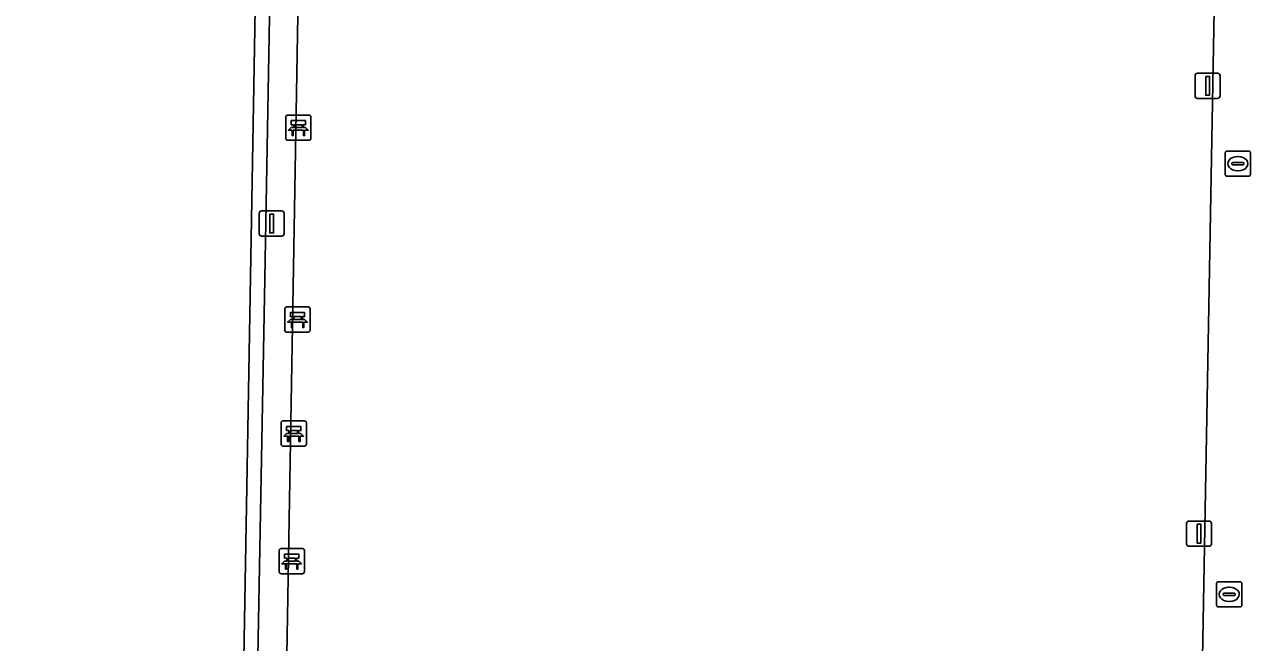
# Model space of a CAD drawing. Extents: x 161477 to 163040, y 383680 to 384871.
# Drawn here: x 161966.85 to 162015.51, y 384728.65 to 384753.15 of the extents above; entities that cross this region are included whole.
import ezdxf

# ---------------------------------------------------------------- set-up
doc = ezdxf.new("R2010")
doc.units = 0
for name, color, linetype in [('IMGEO_Bank', 7, 'Continuous'), ('IMGEO_Groenvoorziening', 7, 'Continuous'), ('IMGEO_Hek', 7, 'Continuous'), ('IMGEO_Kolk', 7, 'Continuous'), ('IMGEO_Lichtmast', 7, 'Continuous'), ('IMGEO_Rijbaan_lokaal_open', 7, 'Continuous'), ('IMGEO_Terreindeel_gesloten', 7, 'Continuous'), ('IMGEO_Voetpad_open', 7, 'Continuous')]:
    doc.layers.add(name, color=color, linetype=linetype)

msp = doc.modelspace()

# ---------------------------------------------------------------- linework, layer by layer
at = {"layer": 'IMGEO_Bank'}
for p, q in [((161977.22, 384748.635), (161977.22, 384749.476)), ((161977.22, 384749.476), (161977.22, 384748.635)), ((161977.295, 384749.56), (161978.136, 384749.56)), ((161978.136, 384749.56), (161977.295, 384749.56)), ((161977.529, 384749.066), (161977.529, 384749.172)), ((161977.573, 384749.172), (161977.573, 384749.066)), ((161977.861, 384749.178), (161977.579, 384749.178)), ((161977.867, 384749.066), (161977.867, 384749.172)), ((161977.911, 384749.172), (161977.911, 384749.066)), ((161978.22, 384749.485), (161978.22, 384748.644)), ((161978.22, 384748.644), (161978.22, 384749.485)), ((161977.917, 384748.958), (161977.524, 384748.958)), ((161977.579, 384749.06), (161977.861, 384749.06)), ((161978.145, 384748.56), (161977.304, 384748.56)), ((161977.304, 384748.56), (161978.145, 384748.56)), ((161977.19, 384741.025), (161977.19, 384741.866)), ((161977.19, 384741.866), (161977.19, 384741.025)), ((161977.265, 384741.95), (161978.106, 384741.95)), ((161978.106, 384741.95), (161977.265, 384741.95)), ((161978.19, 384741.875), (161978.19, 384741.034)), ((161978.19, 384741.034), (161978.19, 384741.875)), ((161977.887, 384741.348), (161977.494, 384741.348)), ((161977.499, 384741.456), (161977.499, 384741.562)), ((161977.543, 384741.562), (161977.543, 384741.456)), ((161977.831, 384741.568), (161977.549, 384741.568)), ((161977.549, 384741.45), (161977.831, 384741.45)), ((161977.837, 384741.456), (161977.837, 384741.562)), ((161977.881, 384741.562), (161977.881, 384741.456)), ((161978.115, 384740.95), (161977.274, 384740.95)), ((161977.274, 384740.95), (161978.115, 384740.95)), ((161977.04, 384736.505), (161977.04, 384737.346)), ((161977.04, 384737.346), (161977.04, 384736.505)), ((161977.115, 384737.43), (161977.956, 384737.43)), ((161977.956, 384737.43), (161977.115, 384737.43)), ((161977.349, 384736.936), (161977.349, 384737.042)), ((161977.393, 384737.042), (161977.393, 384736.936)), ((161977.681, 384737.048), (161977.399, 384737.048)), ((161977.687, 384736.936), (161977.687, 384737.042)), ((161977.731, 384737.042), (161977.731, 384736.936)), ((161978.04, 384737.355), (161978.04, 384736.514)), ((161978.04, 384736.514), (161978.04, 384737.355)), ((161977.737, 384736.828), (161977.344, 384736.828)), ((161977.399, 384736.93), (161977.681, 384736.93)), ((161977.965, 384736.43), (161977.124, 384736.43)), ((161977.124, 384736.43), (161977.965, 384736.43)), ((161976.96, 384731.445), (161976.96, 384732.286)), ((161976.96, 384732.286), (161976.96, 384731.445)), ((161977.035, 384732.37), (161977.876, 384732.37)), ((161977.876, 384732.37), (161977.035, 384732.37)), ((161977.96, 384732.295), (161977.96, 384731.454)), ((161977.96, 384731.454), (161977.96, 384732.295)), ((161977.657, 384731.768), (161977.264, 384731.768)), ((161977.269, 384731.876), (161977.269, 384731.982)), ((161977.313, 384731.982), (161977.313, 384731.876)), ((161977.601, 384731.988), (161977.319, 384731.988)), ((161977.319, 384731.87), (161977.601, 384731.87)), ((161977.607, 384731.876), (161977.607, 384731.982)), ((161977.651, 384731.982), (161977.651, 384731.876)), ((161977.885, 384731.37), (161977.044, 384731.37)), ((161977.044, 384731.37), (161977.885, 384731.37))]:
    msp.add_line(p, q, dxfattribs=at)
for points in [[(161977.523, 384749.178), (161977.437, 384749.178), (161977.437, 384749.339), (161978, 384749.339), (161978, 384749.178), (161977.917, 384749.178)], [(161977.467, 384748.958), (161977.325, 384748.958), (161977.437, 384749.06), (161977.523, 384749.06)], [(161977.517, 384748.951), (161977.517, 384748.744), (161977.474, 384748.744), (161977.474, 384748.951)], [(161977.917, 384749.06), (161978, 384749.06), (161978.112, 384748.958), (161977.973, 384748.958)], [(161977.967, 384748.951), (161977.967, 384748.744), (161977.923, 384748.744), (161977.923, 384748.951)], [(161977.437, 384741.348), (161977.295, 384741.348), (161977.407, 384741.45), (161977.493, 384741.45)], [(161977.493, 384741.568), (161977.407, 384741.568), (161977.407, 384741.729), (161977.97, 384741.729), (161977.97, 384741.568), (161977.887, 384741.568)], [(161977.887, 384741.45), (161977.97, 384741.45), (161978.082, 384741.348), (161977.943, 384741.348)], [(161977.487, 384741.341), (161977.487, 384741.134), (161977.444, 384741.134), (161977.444, 384741.341)], [(161977.937, 384741.341), (161977.937, 384741.134), (161977.893, 384741.134), (161977.893, 384741.341)], [(161977.343, 384737.048), (161977.257, 384737.048), (161977.257, 384737.209), (161977.82, 384737.209), (161977.82, 384737.048), (161977.737, 384737.048)], [(161977.287, 384736.828), (161977.145, 384736.828), (161977.257, 384736.93), (161977.343, 384736.93)], [(161977.337, 384736.821), (161977.337, 384736.614), (161977.294, 384736.614), (161977.294, 384736.821)], [(161977.737, 384736.93), (161977.82, 384736.93), (161977.932, 384736.828), (161977.793, 384736.828)], [(161977.787, 384736.821), (161977.787, 384736.614), (161977.743, 384736.614), (161977.743, 384736.821)], [(161977.263, 384731.988), (161977.177, 384731.988), (161977.177, 384732.149), (161977.74, 384732.149), (161977.74, 384731.988), (161977.657, 384731.988)], [(161977.207, 384731.768), (161977.065, 384731.768), (161977.177, 384731.87), (161977.263, 384731.87)], [(161977.257, 384731.761), (161977.257, 384731.554), (161977.214, 384731.554), (161977.214, 384731.761)], [(161977.657, 384731.87), (161977.74, 384731.87), (161977.852, 384731.768), (161977.713, 384731.768)], [(161977.707, 384731.761), (161977.707, 384731.554), (161977.663, 384731.554), (161977.663, 384731.761)]]:
    msp.add_lwpolyline(points, dxfattribs=at)
for centre, radius, start, end in [((161977.298, 384749.482), 0.0779, 92.4484, 184.2845), ((161977.298, 384749.482), 0.0779, 92.4484, 184.2845), ((161977.522, 384749.171), 0.00671, 2.8957, 87.1043), ((161977.579, 384749.171), 0.00671, 92.8957, 177.1043), ((161977.861, 384749.171), 0.00671, 2.8957, 87.1043), ((161977.918, 384749.171), 0.00671, 92.8957, 177.1043), ((161978.142, 384749.482), 0.0779, 2.4484, 94.2845), ((161978.142, 384749.482), 0.0779, 2.4484, 94.2845), ((161977.467, 384748.951), 0.00671, 2.8957, 87.1043), ((161977.524, 384748.951), 0.00671, 92.8957, 177.1043), ((161977.522, 384749.067), 0.00671, 272.8957, 357.1043), ((161977.579, 384749.067), 0.00671, 182.8957, 267.1043), ((161977.861, 384749.067), 0.00671, 272.8957, 357.1043), ((161977.918, 384749.067), 0.00671, 182.8957, 267.1043), ((161977.916, 384748.951), 0.00671, 2.8957, 87.1043), ((161977.973, 384748.951), 0.00671, 92.8957, 177.1043), ((161978.142, 384748.638), 0.0779, 272.4484, 4.2845), ((161978.142, 384748.638), 0.0779, 272.4484, 4.2845), ((161977.298, 384748.638), 0.0779, 182.4484, 274.2845), ((161977.298, 384748.638), 0.0779, 182.4484, 274.2845), ((161977.268, 384741.872), 0.0779, 92.4484, 184.2845), ((161977.268, 384741.872), 0.0779, 92.4484, 184.2845), ((161978.112, 384741.872), 0.0779, 2.4484, 94.2845), ((161978.112, 384741.872), 0.0779, 2.4484, 94.2845), ((161977.437, 384741.341), 0.00671, 2.8957, 87.1043), ((161977.494, 384741.341), 0.00671, 92.8957, 177.1043), ((161977.492, 384741.561), 0.00671, 2.8957, 87.1043), ((161977.492, 384741.457), 0.00671, 272.8957, 357.1043), ((161977.549, 384741.561), 0.00671, 92.8957, 177.1043), ((161977.549, 384741.457), 0.00671, 182.8957, 267.1043), ((161977.831, 384741.561), 0.00671, 2.8957, 87.1043), ((161977.831, 384741.457), 0.00671, 272.8957, 357.1043), ((161977.888, 384741.561), 0.00671, 92.8957, 177.1043), ((161977.888, 384741.457), 0.00671, 182.8957, 267.1043), ((161977.886, 384741.341), 0.00671, 2.8957, 87.1043), ((161977.943, 384741.341), 0.00671, 92.8957, 177.1043), ((161977.268, 384741.028), 0.0779, 182.4484, 274.2845), ((161977.268, 384741.028), 0.0779, 182.4484, 274.2845), ((161978.112, 384741.028), 0.0779, 272.4484, 4.2845), ((161978.112, 384741.028), 0.0779, 272.4484, 4.2845), ((161977.118, 384737.352), 0.0779, 92.4484, 184.2845), ((161977.118, 384737.352), 0.0779, 92.4484, 184.2845), ((161977.342, 384737.041), 0.00671, 2.8957, 87.1043), ((161977.399, 384737.041), 0.00671, 92.8957, 177.1043), ((161977.681, 384737.041), 0.00671, 2.8957, 87.1043), ((161977.738, 384737.041), 0.00671, 92.8957, 177.1043), ((161977.962, 384737.352), 0.0779, 2.4484, 94.2845), ((161977.962, 384737.352), 0.0779, 2.4484, 94.2845), ((161977.118, 384736.508), 0.0779, 182.4484, 274.2845), ((161977.118, 384736.508), 0.0779, 182.4484, 274.2845), ((161977.287, 384736.821), 0.00671, 2.8957, 87.1043), ((161977.344, 384736.821), 0.00671, 92.8957, 177.1043), ((161977.342, 384736.937), 0.00671, 272.8957, 357.1043), ((161977.399, 384736.937), 0.00671, 182.8957, 267.1043), ((161977.681, 384736.937), 0.00671, 272.8957, 357.1043), ((161977.738, 384736.937), 0.00671, 182.8957, 267.1043), ((161977.736, 384736.821), 0.00671, 2.8957, 87.1043), ((161977.793, 384736.821), 0.00671, 92.8957, 177.1043), ((161977.962, 384736.508), 0.0779, 272.4484, 4.2845), ((161977.962, 384736.508), 0.0779, 272.4484, 4.2845), ((161977.038, 384732.292), 0.0779, 92.4484, 184.2845), ((161977.038, 384732.292), 0.0779, 92.4484, 184.2845), ((161977.882, 384732.292), 0.0779, 2.4484, 94.2845), ((161977.882, 384732.292), 0.0779, 2.4484, 94.2845), ((161977.207, 384731.761), 0.00671, 2.8957, 87.1043), ((161977.264, 384731.761), 0.00671, 92.8957, 177.1043), ((161977.262, 384731.981), 0.00671, 2.8957, 87.1043), ((161977.262, 384731.877), 0.00671, 272.8957, 357.1043), ((161977.319, 384731.981), 0.00671, 92.8957, 177.1043), ((161977.319, 384731.877), 0.00671, 182.8957, 267.1043), ((161977.601, 384731.981), 0.00671, 2.8957, 87.1043), ((161977.601, 384731.877), 0.00671, 272.8957, 357.1043), ((161977.658, 384731.981), 0.00671, 92.8957, 177.1043), ((161977.658, 384731.877), 0.00671, 182.8957, 267.1043), ((161977.656, 384731.761), 0.00671, 2.8957, 87.1043), ((161977.713, 384731.761), 0.00671, 92.8957, 177.1043), ((161977.038, 384731.448), 0.0779, 182.4484, 274.2845), ((161977.038, 384731.448), 0.0779, 182.4484, 274.2845), ((161977.882, 384731.448), 0.0779, 272.4484, 4.2845), ((161977.882, 384731.448), 0.0779, 272.4484, 4.2845)]:
    msp.add_arc(centre, radius, start, end, dxfattribs=at)
at = {"layer": 'IMGEO_Groenvoorziening'}
for points in [[(161977.816, 384760.452), (161977.264, 384728.136)], [(162013.406, 384709.692), (162013.283, 384709.689), (162014.068, 384753.713)]]:
    msp.add_lwpolyline(points, dxfattribs=at)
at = {"layer": 'IMGEO_Hek'}
msp.add_lwpolyline([(161976.756, 384763.85), (161976.394, 384743.072)], dxfattribs=at)
at = {"layer": 'IMGEO_Kolk'}
for p, q in [((162014.511, 384747.207), (162014.511, 384748.059)), ((162014.586, 384748.133), (162015.438, 384748.133)), ((162014.813, 384747.676), (162015.211, 384747.676)), ((162014.999, 384747.913), (162015.024, 384747.913)), ((162015.512, 384748.059), (162015.512, 384747.207)), ((162014.77, 384747.627), (162014.77, 384747.639)), ((162015.208, 384747.59), (162014.81, 384747.59)), ((162015.022, 384747.353), (162014.997, 384747.353)), ((162015.254, 384747.639), (162015.254, 384747.627)), ((162015.438, 384747.133), (162014.586, 384747.133)), ((162014.168, 384730.128), (162014.168, 384730.98)), ((162014.243, 384731.054), (162015.095, 384731.054)), ((162014.656, 384730.834), (162014.681, 384730.834)), ((162015.169, 384730.98), (162015.169, 384730.128)), ((162014.427, 384730.548), (162014.427, 384730.56)), ((162014.865, 384730.511), (162014.467, 384730.511)), ((162014.47, 384730.597), (162014.868, 384730.597)), ((162014.679, 384730.274), (162014.654, 384730.274)), ((162014.911, 384730.56), (162014.911, 384730.548)), ((162015.095, 384730.054), (162014.243, 384730.054))]:
    msp.add_line(p, q, dxfattribs=at)
for points in [[(162014.511, 384747.207), (162014.511, 384748.059)], [(162014.586, 384748.133), (162015.438, 384748.133)], [(162015.512, 384748.059), (162015.512, 384747.207)], [(162015.438, 384747.133), (162014.586, 384747.133)], [(162014.168, 384730.128), (162014.168, 384730.98)], [(162014.243, 384731.054), (162015.095, 384731.054)], [(162015.169, 384730.98), (162015.169, 384730.128)], [(162015.095, 384730.054), (162014.243, 384730.054)]]:
    msp.add_lwpolyline(points, dxfattribs=at)
for centre, radius, start, end in [((162014.588, 384748.057), 0.0765, 91.552, 178.448), ((162014.588, 384748.057), 0.0765, 91.552, 178.448), ((162014.81, 384747.636), 0.0403, 85.8775, 175.7526), ((162015.215, 384747.638), 0.0386, 1.7309, 96.639), ((162015.436, 384748.057), 0.0765, 1.552, 88.448), ((162015.436, 384748.057), 0.0765, 1.552, 88.448), ((162014.588, 384747.209), 0.0765, 181.552, 268.448), ((162014.588, 384747.209), 0.0765, 181.552, 268.448), ((162014.807, 384747.626), 0.0366, 178.938, 274.7102), ((162015.211, 384747.633), 0.043, 264.8664, 352.4533), ((162015.436, 384747.209), 0.0765, 271.552, 358.448), ((162015.436, 384747.209), 0.0765, 271.552, 358.448), ((162014.245, 384730.978), 0.0765, 91.552, 178.448), ((162014.245, 384730.978), 0.0765, 91.552, 178.448), ((162015.093, 384730.978), 0.0765, 1.552, 88.448), ((162015.093, 384730.978), 0.0765, 1.552, 88.448), ((162014.467, 384730.557), 0.0403, 85.8775, 175.7526), ((162014.464, 384730.547), 0.0366, 178.938, 274.7102), ((162014.868, 384730.554), 0.043, 264.8664, 352.4533), ((162014.872, 384730.559), 0.0386, 1.7309, 96.639), ((162014.245, 384730.13), 0.0765, 181.552, 268.448), ((162014.245, 384730.13), 0.0765, 181.552, 268.448), ((162015.093, 384730.13), 0.0765, 271.552, 358.448), ((162015.093, 384730.13), 0.0765, 271.552, 358.448)]:
    msp.add_arc(centre, radius, start, end, dxfattribs=at)
for centre, major_axis, ratio, start_param, end_param in [((162014.998, 384747.633), (-0.387, 0.002), 0.722429, 4.712389, 7.853982), ((162015.023, 384747.633), (-0.39, 0.002), 0.717154, 1.570796, 4.712389), ((162014.655, 384730.554), (-0.387, 0.002), 0.722429, 4.712389, 7.853982), ((162014.68, 384730.554), (-0.39, 0.002), 0.717154, 1.570796, 4.712389)]:
    msp.add_ellipse(centre, major_axis=major_axis, ratio=ratio, start_param=start_param, end_param=end_param, dxfattribs=at)
at = {"layer": 'IMGEO_Lichtmast'}
for p, q in [((162013.315, 384750.32), (162013.315, 384751.12)), ((162013.315, 384751.12), (162013.315, 384750.32)), ((162013.415, 384751.22), (162014.205, 384751.22)), ((162014.205, 384751.22), (162013.415, 384751.22)), ((162014.305, 384751.12), (162014.305, 384750.32)), ((162014.305, 384750.32), (162014.305, 384751.12)), ((162014.205, 384750.22), (162013.415, 384750.22)), ((162013.415, 384750.22), (162014.205, 384750.22)), ((161976.265, 384745.76), (161977.055, 384745.76)), ((161977.055, 384745.76), (161976.265, 384745.76)), ((161976.165, 384744.86), (161976.165, 384745.66)), ((161976.165, 384745.66), (161976.165, 384744.86)), ((161977.155, 384745.66), (161977.155, 384744.86)), ((161977.155, 384744.86), (161977.155, 384745.66)), ((161977.055, 384744.76), (161976.265, 384744.76)), ((161976.265, 384744.76), (161977.055, 384744.76)), ((162012.975, 384732.56), (162012.975, 384733.36)), ((162012.975, 384733.36), (162012.975, 384732.56)), ((162013.075, 384733.46), (162013.865, 384733.46)), ((162013.865, 384733.46), (162013.075, 384733.46)), ((162013.965, 384733.36), (162013.965, 384732.56)), ((162013.965, 384732.56), (162013.965, 384733.36)), ((162013.865, 384732.46), (162013.075, 384732.46)), ((162013.075, 384732.46), (162013.865, 384732.46))]:
    msp.add_line(p, q, dxfattribs=at)
for points in [[(162013.735, 384751.095), (162013.885, 384751.095), (162013.885, 384750.345), (162013.735, 384750.345), (162013.735, 384751.095)], [(161976.585, 384745.635), (161976.735, 384745.635), (161976.735, 384744.885), (161976.585, 384744.885), (161976.585, 384745.635)], [(162013.395, 384733.335), (162013.545, 384733.335), (162013.545, 384732.585), (162013.395, 384732.585), (162013.395, 384733.335)]]:
    msp.add_lwpolyline(points, dxfattribs=at)
for centre, start, end in [((162013.415, 384751.12), 90, 180), ((162013.415, 384751.12), 90, 180), ((162014.205, 384751.12), 0, 90), ((162014.205, 384751.12), 360, 90), ((162013.415, 384750.32), 180, 270), ((162013.415, 384750.32), 180, 270), ((162014.205, 384750.32), 270, 0), ((162014.205, 384750.32), 270, 0), ((161976.265, 384745.66), 90, 180), ((161976.265, 384745.66), 90, 180), ((161977.055, 384745.66), 0, 90), ((161977.055, 384745.66), 360, 90), ((161976.265, 384744.86), 180, 270), ((161976.265, 384744.86), 180, 270), ((161977.055, 384744.86), 270, 0), ((161977.055, 384744.86), 270, 0), ((162013.075, 384733.36), 90, 180), ((162013.075, 384733.36), 90, 180), ((162013.865, 384733.36), 0, 90), ((162013.865, 384733.36), 360, 90), ((162013.075, 384732.56), 180, 270), ((162013.075, 384732.56), 180, 270), ((162013.865, 384732.56), 270, 0), ((162013.865, 384732.56), 270, 0)]:
    msp.add_arc(centre, 0.1, start, end, dxfattribs=at)
at = {"layer": 'IMGEO_Rijbaan_lokaal_open'}
msp.add_lwpolyline([(162014.068, 384753.713), (162013.283, 384709.689), (162013.406, 384709.692)], dxfattribs=at)
at = {"layer": 'IMGEO_Terreindeel_gesloten'}
msp.add_lwpolyline([(161917, 384697.186), (161975.001, 384696.196), (161976.718, 384794.667), (161918.703, 384795.714)], close=True, dxfattribs=at)
at = {"layer": 'IMGEO_Voetpad_open'}
msp.add_lwpolyline([(161918.155, 384796.249), (161977.303, 384795.269), (161977.238, 384791.77), (161977.067, 384782.569), (161976.756, 384763.85), (161976.394, 384743.072), (161975.933, 384718.078), (161975.586, 384695.729), (161975.329, 384695.734), (161975.325, 384693.709), (161976.669, 384693.682), (161976.703, 384695.353), (161976.914, 384705.794), (161976.946, 384707.824), (161977.264, 384728.136), (161977.816, 384760.452), (161978.205, 384782.715), (161978.39, 384792.637), (161978.394, 384792.879), (161978.442, 384795.436), (161914.739, 384796.548)], dxfattribs=at)
for points in [[(161977.067, 384782.569), (161977.238, 384791.77), (161977.303, 384795.269), (161918.155, 384796.249), (161917.419, 384756.687), (161916.471, 384756.683), (161916.362, 384751.47), (161917.326, 384751.471), (161917.15, 384741.455), (161916.215, 384741.486), (161916.111, 384736.298), (161917.128, 384736.313), (161916.476, 384696.826), (161919.688, 384696.766), (161923.761, 384696.691), (161975.329, 384695.734), (161975.586, 384695.729), (161975.933, 384718.078), (161976.394, 384743.072), (161976.756, 384763.85)], [(161975.001, 384696.196), (161917, 384697.186), (161918.703, 384795.714), (161976.718, 384794.667)]]:
    msp.add_lwpolyline(points, close=True, dxfattribs=at)

doc.saveas('drawing.dxf')
